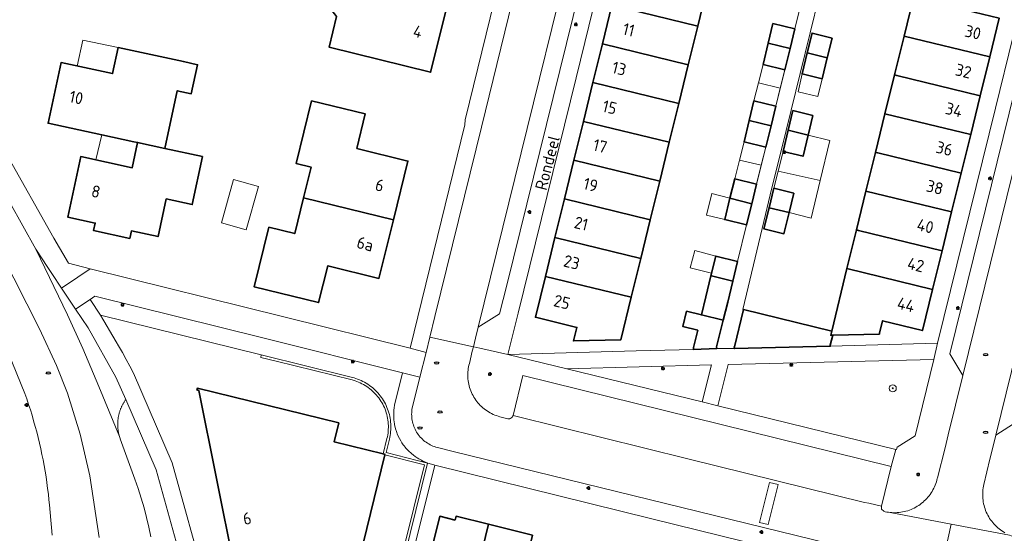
# Model space of a CAD drawing. Header units: metres. Extents: x 152610 to 160096, y 456114 to 462495.
# Tile 823 of 938: x 157560 to 157671, y 461649 to 461707. Entities that reach past the tile are written whole.
import ezdxf
from ezdxf.enums import TextEntityAlignment as Align

# ---------------------------------------------------------------- set-up
doc = ezdxf.new("R2010")
doc.units = ezdxf.units.M
doc.header["$LTSCALE"] = 0.5
doc.layers.get('0').update_dxf_attribs({"linetype": 'CONTINUOUS'})
for name, color, linetype, lineweight in [('B-PV-GR-BOOM-S', 251, 'CONTINUOUS', 25), ('B-PV-IE-MEUBILAIR-S', 251, 'CONTINUOUS', 25), ('B-PV-IE-TERREINAFSCHEIDING_KUNSTMATIG_MUUR-GV', 251, 'CONTINUOUS', 18), ('B-PV-OG-BEBOUWING-GV', 6, 'CONTINUOUS', 35), ('B-PV-OG-BEBOUWING-T18', 1, 'CONTINUOUS', 18), ('B-PV-OG-BEBOUWING_OVERBOUWING-GV', 251, 'CONTINUOUS', 18), ('B-PV-OG-TERREIN_BEGROEID-GV', 251, 'CONTINUOUS', 18), ('B-PV-OG-TOPOGRAFIE-T18', 1, 'CONTINUOUS', 18), ('B-PV-VH-GESLOTENVERHARDING_ASFALT-GV', 251, 'CONTINUOUS', 18), ('B-PV-VH-OPENVERHARDING_BETONSTRAATSTEEN-GV', 251, 'CONTINUOUS', 18), ('B-PV-VH-OPENVERHARDING_TEGEL-GV', 251, 'CONTINUOUS', 18)]:
    doc.layers.add(name, color=color, linetype=linetype, lineweight=lineweight)
doc.styles.add('NLCS-ISO', font='NLCS-ISO.ttf')
doc.styles.add('NLCS-ISO-M750-T18', font='NLCS-ISO.ttf', dxfattribs={"height": 1.35})

# ---------------------------------------------------------------- blocks, each defined once
blk = doc.blocks.new('SIE-MEUBILAIR_PAAL_LICHTMAST-SO')
for points in [[(-0.62, 0), (-1, 0)], [(-0.71, 0.71), (-0.44, 0.44)], [(0, 1), (0, 0.62)], [(0.44, 0.44), (0.71, 0.71)], [(1, 0), (0.62, 0)], [(-0.71, -0.71), (-0.44, -0.44)], [(0, -0.62), (0, -1)], [(0.44, -0.44), (0.71, -0.71)]]:
    blk.add_lwpolyline(points)
blk.add_circle((0, 0), 0.5)
blk = doc.blocks.new('SIE-MEUBILAIR_PUT_RIOOLPUT-SO')
blk.add_ellipse((0, 0), major_axis=(1.25, 0), ratio=0.54)
at = {"style": 'NLCS-ISO'}
blk.add_text('ri', height=0.75, dxfattribs=at).set_placement((-0.04, 0.07), align=Align.MIDDLE_CENTER)
blk = doc.blocks.new('SGR-BOOM_GBKN-SO')
at = {"linetype": 'ByBlock', "lineweight": 18}
h = blk.add_hatch(color=0, dxfattribs=at)
h.dxf.hatch_style = 1
edge = h.paths.add_edge_path()
edge.add_arc((0, 0), 0.25, 0, 360)
at = {"color": 0, "linetype": 'ByBlock', "lineweight": 18}
for radius in [2, 0.25]:
    blk.add_circle((0, 0), radius, dxfattribs=at)
at = {"color": 0, "linetype": 'ByBlock', "lineweight": 18, "style": 'NLCS-ISO'}
blk.add_attdef('SOORT', (2.5, 0), '', height=1.5, dxfattribs=at)

msp = doc.modelspace()

# ---------------------------------------------------------------- linework, layer by layer
at = {"layer": 'B-PV-IE-TERREINAFSCHEIDING_KUNSTMATIG_MUUR-GV', "flags": 128}
msp.add_lwpolyline([(157598.531, 461627.764), (157605.724, 461656.92), (157601.052, 461658.1), (157601.43, 461659.626), (157601.477, 461659.835), (157601.516, 461660.046), (157601.547, 461660.259), (157601.571, 461660.472), (157601.586, 461660.686), (157601.594, 461660.9), (157601.593, 461661.115), (157601.585, 461661.33), (157601.568, 461661.543), (157601.543, 461661.757), (157601.511, 461661.969), (157601.471, 461662.18), (157601.422, 461662.389), (157601.367, 461662.596), (157601.303, 461662.801), (157601.232, 461663.003), (157601.153, 461663.203), (157601.067, 461663.4), (157600.974, 461663.593), (157600.873, 461663.782), (157600.766, 461663.968), (157600.651, 461664.15), (157600.53, 461664.327), (157600.403, 461664.5), (157600.269, 461664.667), (157600.129, 461664.83), (157599.983, 461664.987), (157599.831, 461665.139), (157599.674, 461665.285), (157599.511, 461665.425), (157599.343, 461665.559), (157599.171, 461665.686), (157598.994, 461665.807), (157598.812, 461665.922), (157598.626, 461666.029), (157598.436, 461666.129), (157598.243, 461666.223), (157598.047, 461666.309), (157597.847, 461666.387), (157597.644, 461666.459), (157597.44, 461666.522), (157597.283, 461666.565), (157586.968, 461669.121), (157586.915, 461668.816), (157588.638, 461668.419), (157597.213, 461666.294), (157597.36, 461666.254), (157597.56, 461666.192), (157597.758, 461666.122), (157597.952, 461666.045), (157598.144, 461665.96), (157598.332, 461665.869), (157598.516, 461665.77), (157598.697, 461665.664), (157598.873, 461665.551), (157599.045, 461665.432), (157599.212, 461665.306), (157599.375, 461665.174), (157599.532, 461665.036), (157599.684, 461664.892), (157599.83, 461664.742), (157599.97, 461664.587), (157600.105, 461664.426), (157600.233, 461664.26), (157600.354, 461664.09), (157600.47, 461663.915), (157600.578, 461663.736), (157600.679, 461663.553), (157600.773, 461663.366), (157600.861, 461663.176), (157600.94, 461662.982), (157601.013, 461662.786), (157601.077, 461662.587), (157601.135, 461662.385), (157601.184, 461662.182), (157601.225, 461661.977), (157601.259, 461661.77), (157601.285, 461661.562), (157601.303, 461661.354), (157601.312, 461661.145), (157601.314, 461660.935), (157601.308, 461660.726), (157601.294, 461660.517), (157601.272, 461660.309), (157601.242, 461660.102), (157601.204, 461659.896), (157601.158, 461659.692), (157600.728, 461657.956), (157600.941, 461657.904), (157600.926, 461657.843), (157605.385, 461656.717), (157598.236, 461627.904)], dxfattribs=at)
at = {"layer": 'B-PV-OG-BEBOUWING-GV', "flags": 128}
for points in [[(157599.236, 461716.706), (157597.944, 461711.456), (157596.596, 461711.79), (157596.303, 461710.612), (157596.025, 461710.493), (157595.635, 461710.295), (157595.356, 461709.996), (157595.047, 461709.511), (157594.899, 461709.164), (157594.887, 461708.932), (157594.866, 461708.533), (157594.925, 461708.277), (157595.063, 461707.825), (157595.246, 461707.582), (157595.475, 461707.277), (157594.623, 461703.846), (157606.068, 461701.003), (157608.044, 461708.955), (157603.62, 461710.053), (157604.096, 461711.982), (157604.733, 461711.825), (157605.552, 461715.152)], [(157637.284, 461710.587), (157627.603, 461712.941), (157626.531, 461708.571), (157636.212, 461706.217)], [(157660.793, 461709.38), (157660.552, 461709.442), (157659.477, 461705.068), (157669.145, 461702.721), (157670.219, 461707.091)], [(157636.212, 461706.217), (157626.531, 461708.571), (157625.459, 461704.201), (157635.14, 461701.846)], [(157647.16, 461705.891), (157644.694, 461706.491), (157644.156, 461704.278), (157646.621, 461703.676)], [(157651.365, 461704.855), (157649.107, 461705.412), (157648.563, 461703.198), (157650.82, 461702.644)], [(157669.145, 461702.721), (157659.477, 461705.068), (157658.405, 461700.701), (157658.648, 461700.639), (157668.07, 461698.351)], [(157570.839, 461703.777), (157570.208, 461700.844), (157564.401, 461702.092), (157562.93, 461695.249), (157568.976, 461693.949), (157572.595, 461693.171), (157573.03, 461693.078), (157576.099, 461692.418), (157577.496, 461698.921), (157579.08, 461698.581), (157579.784, 461701.855), (157578.2, 461702.195)], [(157635.14, 461701.846), (157625.459, 461704.201), (157624.387, 461699.83), (157634.069, 461697.475)], [(157646.621, 461703.676), (157644.156, 461704.278), (157643.574, 461701.887), (157646.04, 461701.287)], [(157650.82, 461702.644), (157648.563, 461703.198), (157647.976, 461700.81), (157650.232, 461700.255)], [(157658.648, 461700.639), (157658.405, 461700.701), (157657.33, 461696.327), (157666.995, 461693.981), (157668.07, 461698.351)], [(157634.069, 461697.475), (157624.387, 461699.83), (157623.315, 461695.46), (157632.997, 461693.105)], [(157592.642, 461697.781), (157590.914, 461690.707), (157592.605, 461690.294), (157591.753, 461686.849), (157601.883, 461684.355), (157603.52, 461690.982), (157597.763, 461692.404), (157598.714, 461696.298)], [(157645.01, 461697.168), (157642.543, 461697.765), (157642.007, 461695.55), (157644.473, 461694.952)], [(157649.202, 461696.127), (157646.947, 461696.676), (157646.411, 461694.458), (157648.665, 461693.913)], [(157666.995, 461693.981), (157657.33, 461696.327), (157656.258, 461691.961), (157656.504, 461691.898), (157665.92, 461689.612)], [(157632.997, 461693.105), (157623.315, 461695.46), (157622.243, 461691.089), (157631.925, 461688.734)], [(157644.473, 461694.952), (157642.007, 461695.55), (157641.428, 461693.161), (157643.895, 461692.563)], [(157648.665, 461693.913), (157646.411, 461694.458), (157645.833, 461692.069), (157648.085, 461691.523)], [(157580.352, 461691.504), (157576.099, 461692.418), (157573.03, 461693.078), (157572.418, 461690.233), (157566.61, 461691.481), (157565.143, 461684.657), (157568.252, 461683.989), (157568.07, 461683.138), (157572.147, 461682.262), (157572.329, 461683.112), (157575.341, 461682.465), (157576.252, 461686.705), (157579.185, 461686.074)], [(157656.504, 461691.898), (157656.258, 461691.961), (157655.184, 461687.588), (157664.846, 461685.242), (157665.92, 461689.612)], [(157631.925, 461688.734), (157622.243, 461691.089), (157621.171, 461686.718), (157630.853, 461684.364)], [(157642.843, 461688.39), (157640.377, 461688.992), (157639.837, 461686.782), (157642.301, 461686.173)], [(157647.048, 461687.38), (157644.798, 461687.928), (157644.261, 461685.712), (157646.51, 461685.165)], [(157664.846, 461685.242), (157655.184, 461687.588), (157654.111, 461683.221), (157654.36, 461683.157), (157663.771, 461680.872)], [(157601.883, 461684.355), (157591.753, 461686.849), (157590.752, 461682.801), (157587.84, 461683.525), (157586.172, 461676.814), (157593.444, 461675.024), (157594.495, 461679.171), (157600.252, 461677.75)], [(157630.853, 461684.364), (157621.171, 461686.718), (157620.098, 461682.348), (157629.782, 461679.994)], [(157642.301, 461686.173), (157639.837, 461686.782), (157639.252, 461684.39), (157641.718, 461683.786)], [(157646.51, 461685.165), (157644.261, 461685.712), (157643.681, 461683.321), (157645.929, 461682.776)], [(157654.36, 461683.157), (157654.111, 461683.221), (157653.037, 461678.847), (157662.696, 461676.503), (157663.771, 461680.872)], [(157629.782, 461679.994), (157620.098, 461682.348), (157619.026, 461677.978), (157628.71, 461675.622)], [(157640.711, 461679.67), (157638.245, 461680.271), (157637.704, 461678.051), (157637.926, 461677.997), (157640.17, 461677.451)], [(157653.037, 461678.847), (157651.335, 461671.814), (157651.221, 461671.346), (157651.457, 461671.351), (157656.697, 461671.462), (157656.703, 461671.558), (157657.052, 461672.963), (157661.556, 461671.867), (157662.696, 461676.503)], [(157628.71, 461675.622), (157619.026, 461677.978), (157617.897, 461673.374), (157622.572, 461672.224), (157622.194, 461670.698), (157627.529, 461670.807)], [(157637.926, 461677.997), (157637.704, 461678.051), (157637.123, 461675.667), (157636.625, 461673.632), (157639.086, 461673.033), (157639.588, 461675.064), (157640.17, 461677.451)], [(157636.625, 461673.632), (157634.957, 461674.04), (157634.534, 461672.307), (157636.207, 461671.898), (157635.726, 461669.968), (157635.73, 461669.743), (157638.344, 461669.832), (157638.338, 461670.034), (157639.086, 461673.033)], [(157651.457, 461671.351), (157651.221, 461671.346), (157651.335, 461671.814), (157641.379, 461674.224), (157640.363, 461670.027), (157640.333, 461670.026), (157640.338, 461669.826), (157651.149, 461670.101), (157651.146, 461670.201)], [(157595.725, 461661.448), (157579.766, 461665.362), (157579.712, 461665.165), (157579.915, 461665.11), (157585.91, 461635.319), (157585.941, 461635.245), (157585.266, 461632.359), (157587.719, 461631.785), (157587.222, 461629.73), (157593.664, 461628.14), (157600.926, 461657.843), (157600.941, 461657.904), (157600.728, 461657.956), (157595.202, 461659.311)], [(157608.839, 461650.487), (157607.111, 461650.925), (157605.281, 461643.476), (157603.562, 461643.898), (157602.422, 461639.256), (157609.088, 461637.558), (157609.54, 461637.447), (157609.559, 461637.524), (157612.607, 461650.024), (157608.95, 461650.923)], [(157617.56, 461648.806), (157612.607, 461650.024), (157609.559, 461637.524), (157609.54, 461637.447), (157614.492, 461636.229), (157614.512, 461636.308)]]:
    msp.add_lwpolyline(points, close=True, dxfattribs=at)
at = {"layer": 'B-PV-OG-BEBOUWING_OVERBOUWING-GV', "flags": 128}
for points in [[(157570.839, 461703.777), (157566.833, 461704.615), (157566.223, 461701.7), (157570.208, 461700.844)], [(157643.052, 461699.8), (157645.52, 461699.206), (157646.04, 461701.287), (157643.574, 461701.887)], [(157650.232, 461700.255), (157647.976, 461700.81), (157647.548, 461698.801), (157649.757, 461698.281)], [(157645.52, 461699.206), (157643.052, 461699.8), (157642.543, 461697.765), (157645.01, 461697.168)], [(157573.029, 461693.078), (157568.976, 461693.949), (157568.311, 461691.115), (157572.418, 461690.233), (157573.07, 461693.026)], [(157645.273, 461689.828), (157650.019, 461688.79), (157651.114, 461693.321), (157648.665, 461693.913), (157648.085, 461691.523), (157645.833, 461692.069)], [(157640.901, 461691.071), (157643.38, 461690.519), (157643.895, 461692.563), (157641.428, 461693.161)], [(157643.38, 461690.519), (157640.901, 461691.071), (157640.377, 461688.992), (157642.843, 461688.39)], [(157650.019, 461688.79), (157645.273, 461689.828), (157644.798, 461687.928), (157647.048, 461687.38), (157646.51, 461685.165), (157648.995, 461684.55)], [(157586.662, 461688.13), (157583.859, 461688.919), (157582.484, 461684.033), (157585.287, 461683.244)], [(157639.837, 461686.782), (157637.785, 461687.308), (157637.215, 461684.866), (157639.252, 461684.39)], [(157638.245, 461680.271), (157635.869, 461680.879), (157635.372, 461678.937), (157637.77, 461678.323)]]:
    msp.add_lwpolyline(points, close=True, dxfattribs=at)
at = {"layer": 'B-PV-OG-TERREIN_BEGROEID-GV', "flags": 128}
for points in [[(157563.372, 461648.785), (157563.313, 461649.64), (157563.246, 461650.495), (157563.172, 461651.349), (157563.089, 461652.202), (157563.031, 461652.78), (157562.959, 461653.425), (157562.879, 461654.068), (157562.791, 461654.711), (157562.695, 461655.352), (157562.591, 461655.992), (157562.479, 461656.631), (157562.359, 461657.269), (157562.232, 461657.905), (157562.096, 461658.539), (157561.953, 461659.171), (157561.802, 461659.802), (157561.644, 461660.431), (157561.477, 461661.058), (157561.303, 461661.682), (157561.121, 461662.305), (157560.931, 461662.925), (157560.734, 461663.543), (157560.529, 461664.158), (157560.317, 461664.771), (157558.427, 461669.385)], [(157582.647, 461629.072), (157575.131, 461656.143), (157571.686, 461664.088), (157571.623, 461663.999), (157571.506, 461663.807), (157571.462, 461663.746), (157571.43, 461663.688), (157571.389, 461663.615), (157571.357, 461663.557), (157571.328, 461663.488), (157571.287, 461663.415), (157571.255, 461663.357), (157571.225, 461663.287), (157571.196, 461663.218), (157571.167, 461663.149), (157571.137, 461663.079), (157571.105, 461663.021), (157571.087, 461662.955), (157571.061, 461662.874), (157571.032, 461662.805), (157571.014, 461662.738), (157570.996, 461662.672), (157570.966, 461662.603), (157570.952, 461662.525), (157570.934, 461662.459), (157570.916, 461662.393), (157570.901, 461662.315), (157570.883, 461662.249), (157570.868, 461662.171), (157570.85, 461662.105), (157570.847, 461662.031), (157570.832, 461661.953), (157570.825, 461661.89), (157570.811, 461661.813), (157570.807, 461661.738), (157570.804, 461661.664), (157570.8, 461661.59), (157570.794, 461661.527), (157570.79, 461661.452), (157570.787, 461661.378), (157570.783, 461661.304), (157570.78, 461661.229), (157570.788, 461661.158), (157570.785, 461661.084), (157570.792, 461661.013), (157570.8, 461660.942), (157570.8, 461660.856), (157570.808, 461660.785), (157570.816, 461660.714), (157570.824, 461660.642), (157570.843, 461660.575), (157570.851, 461660.503), (157570.862, 461660.421), (157570.881, 461660.353), (157570.889, 461660.282), (157570.911, 461660.203), (157570.98, 461659.916), (157571.052, 461659.704), (157571.072, 461659.636), (157572.729, 461655.116), (157573.105, 461654.048), (157573.446, 461652.97), (157573.753, 461651.883), (157574.038, 461650.79), (157574.289, 461649.687), (157574.503, 461648.586)]]:
    msp.add_lwpolyline(points, dxfattribs=at)
for points in [[(157660.737, 461660.001), (157662.846, 461668.606), (157662.831, 461668.606), (157639.656, 461668.025), (157638.477, 461663.37), (157658.546, 461658.467), (157658.646, 461658.443), (157658.712, 461658.709)], [(157636.699, 461663.83), (157637.758, 461667.993), (157621.448, 461667.552)]]:
    msp.add_lwpolyline(points, close=True, dxfattribs=at)
at = {"layer": 'B-PV-VH-GESLOTENVERHARDING_ASFALT-GV', "flags": 128}
for points in [[(157574.503, 461648.586), (157574.289, 461649.687), (157574.038, 461650.79), (157573.753, 461651.883), (157573.446, 461652.97), (157573.105, 461654.048), (157572.729, 461655.116), (157571.072, 461659.636), (157571.052, 461659.704), (157570.98, 461659.916), (157568.659, 461665.557), (157566.841, 461669.86), (157565.11, 461673.647), (157561.566, 461681.054), (157555.66, 461691.591)], [(157557.648, 461680.607), (157561.96, 461672.049), (157563.877, 461667.914), (157565.113, 461664.792), (157566.563, 461660.179), (157567.646, 461655.468), (157568.681, 461648.539)], [(157568.681, 461648.539), (157567.646, 461655.468), (157566.563, 461660.179), (157565.113, 461664.792), (157563.877, 461667.914), (157561.96, 461672.049), (157557.648, 461680.607)], [(157558.427, 461669.385), (157560.317, 461664.771), (157560.529, 461664.158), (157560.734, 461663.543), (157560.931, 461662.925), (157561.121, 461662.305), (157561.303, 461661.682), (157561.477, 461661.058), (157561.644, 461660.431), (157561.802, 461659.802), (157561.953, 461659.171), (157562.096, 461658.539), (157562.232, 461657.905), (157562.359, 461657.269), (157562.479, 461656.631), (157562.591, 461655.992), (157562.695, 461655.352), (157562.791, 461654.711), (157562.879, 461654.068), (157562.959, 461653.425), (157563.031, 461652.78), (157563.089, 461652.202), (157563.172, 461651.349), (157563.246, 461650.495), (157563.313, 461649.64), (157563.372, 461648.785)]]:
    msp.add_lwpolyline(points, dxfattribs=at)
msp.add_lwpolyline([(157561.566, 461681.054), (157565.11, 461673.647), (157566.841, 461669.86), (157568.659, 461665.557), (157570.98, 461659.916), (157570.911, 461660.203), (157570.889, 461660.282), (157570.881, 461660.353), (157570.862, 461660.421), (157570.851, 461660.503), (157570.843, 461660.575), (157570.824, 461660.642), (157570.816, 461660.714), (157570.808, 461660.785), (157570.8, 461660.856), (157570.8, 461660.942), (157570.792, 461661.013), (157570.785, 461661.084), (157570.788, 461661.158), (157570.78, 461661.229), (157570.783, 461661.304), (157570.787, 461661.378), (157570.79, 461661.452), (157570.794, 461661.527), (157570.8, 461661.59), (157570.804, 461661.664), (157570.807, 461661.738), (157570.811, 461661.813), (157570.825, 461661.89), (157570.832, 461661.953), (157570.847, 461662.031), (157570.85, 461662.105), (157570.868, 461662.171), (157570.883, 461662.249), (157570.901, 461662.315), (157570.916, 461662.393), (157570.934, 461662.459), (157570.952, 461662.525), (157570.966, 461662.603), (157570.996, 461662.672), (157571.014, 461662.738), (157571.032, 461662.805), (157571.061, 461662.874), (157571.087, 461662.955), (157571.105, 461663.021), (157571.137, 461663.079), (157571.167, 461663.149), (157571.196, 461663.218), (157571.225, 461663.287), (157571.255, 461663.357), (157571.287, 461663.415), (157571.328, 461663.488), (157571.357, 461663.557), (157571.389, 461663.615), (157571.43, 461663.688), (157571.462, 461663.746), (157571.506, 461663.807), (157571.623, 461663.999), (157571.686, 461664.088), (157570.586, 461666.626), (157567.432, 461672.187), (157566.025, 461674.278), (157564.439, 461676.641), (157563.36, 461678.287), (157562.911, 461678.971)], close=True, dxfattribs=at)
at = {"layer": 'B-PV-VH-OPENVERHARDING_BETONSTRAATSTEEN-GV', "flags": 128}
for points in [[(157620.539, 461730.5), (157611.81, 461694.8), (157611.212, 461692.371), (157606.542, 461673.445), (157605.987, 461671.139), (157610.9, 461670.046), (157611.14, 461670.992), (157611.453, 461672.256), (157626.678, 461734.036)], [(157679.796, 461722.406), (157666.103, 461666.794), (157664.457, 461660.087), (157664.102, 461658.625), (157663.247, 461655.269), (157663.231, 461655.196), (157663.184, 461655.003), (157663.129, 461654.811), (157663.066, 461654.622), (157662.996, 461654.436), (157662.918, 461654.252), (157662.833, 461654.072), (157662.741, 461653.896), (157662.642, 461653.723), (157662.536, 461653.554), (157662.424, 461653.39), (157662.304, 461653.231), (157662.179, 461653.076), (157662.047, 461652.927), (157661.91, 461652.782), (157661.767, 461652.644), (157661.618, 461652.512), (157661.464, 461652.385), (157661.305, 461652.265), (157661.142, 461652.151), (157660.974, 461652.044), (157660.802, 461651.944), (157660.626, 461651.85), (157660.446, 461651.764), (157660.264, 461651.686), (157660.078, 461651.614), (157659.889, 461651.55), (157659.698, 461651.494), (157659.505, 461651.446), (157659.31, 461651.405), (157659.113, 461651.372), (157658.916, 461651.347), (157658.718, 461651.33), (157658.519, 461651.321), (157658.319, 461651.32), (157658.12, 461651.327), (157657.922, 461651.342), (157664.793, 461650.036), (157671.358, 461648.806)], [(157670.851, 461649.057), (157670.68, 461649.159), (157670.514, 461649.268), (157670.351, 461649.384), (157670.194, 461649.505), (157670.041, 461649.633), (157669.894, 461649.767), (157669.752, 461649.907), (157669.616, 461650.053), (157669.486, 461650.204), (157669.363, 461650.36), (157669.245, 461650.52), (157669.134, 461650.686), (157669.03, 461650.855), (157668.932, 461651.029), (157668.842, 461651.207), (157668.759, 461651.388), (157668.683, 461651.572), (157668.615, 461651.759), (157668.554, 461651.948), (157668.501, 461652.14), (157668.456, 461652.334), (157668.418, 461652.53), (157668.389, 461652.727), (157668.367, 461652.925), (157668.354, 461653.123), (157668.348, 461653.323), (157668.35, 461653.522), (157668.36, 461653.72), (157668.379, 461653.919), (157668.405, 461654.116), (157668.439, 461654.312), (157668.481, 461654.507), (157669.16, 461657.357), (157669.531, 461658.82), (157669.823, 461660.082), (157678.096, 461693.693)], [(157663.626, 461644.739), (157664.793, 461650.036), (157657.922, 461651.342), (157657.724, 461651.365), (157657.527, 461651.395), (157657.332, 461651.434), (157657.192, 461651.484), (157656.95, 461651.719), (157656.933, 461652.057), (157655.526, 461652.382), (157655.01, 461652.482), (157635.075, 461657.399), (157615.692, 461662.198), (157615.374, 461662.281), (157615.371, 461662.272), (157615.368, 461662.264), (157615.365, 461662.255), (157615.362, 461662.246), (157615.358, 461662.238), (157615.355, 461662.229), (157615.351, 461662.22), (157615.347, 461662.212), (157615.343, 461662.204), (157615.339, 461662.196), (157615.334, 461662.187), (157615.33, 461662.179), (157615.325, 461662.171), (157615.321, 461662.163), (157615.316, 461662.155), (157615.31, 461662.148), (157615.305, 461662.14), (157615.3, 461662.133), (157615.295, 461662.125), (157615.289, 461662.118), (157615.283, 461662.11), (157615.277, 461662.103), (157615.271, 461662.096), (157615.265, 461662.089), (157615.259, 461662.082), (157615.253, 461662.075), (157615.247, 461662.069), (157615.24, 461662.062), (157615.233, 461662.056), (157615.227, 461662.049), (157615.22, 461662.043), (157615.213, 461662.037), (157615.205, 461662.031), (157615.198, 461662.025), (157615.191, 461662.02), (157615.184, 461662.014), (157615.176, 461662.009), (157615.168, 461662.004), (157615.161, 461661.998), (157615.153, 461661.993), (157615.145, 461661.988), (157615.141, 461661.986), (157615.137, 461661.984), (157615.129, 461661.979), (157615.121, 461661.975), (157615.113, 461661.97), (157615.105, 461661.966), (157615.096, 461661.962), (157615.088, 461661.958), (157615.079, 461661.955), (157615.071, 461661.951), (157615.062, 461661.948), (157615.054, 461661.944), (157615.045, 461661.941), (157615.036, 461661.938), (157615.027, 461661.935), (157615.018, 461661.933), (157615.01, 461661.93), (157615.001, 461661.928), (157614.992, 461661.926), (157614.983, 461661.924), (157614.973, 461661.922), (157614.964, 461661.92), (157614.955, 461661.918), (157614.946, 461661.917), (157614.937, 461661.916), (157614.928, 461661.915), (157614.918, 461661.914), (157614.909, 461661.913), (157614.9, 461661.912), (157614.891, 461661.912), (157614.881, 461661.912), (157614.872, 461661.911), (157614.863, 461661.912), (157614.854, 461661.912), (157614.845, 461661.912), (157614.835, 461661.913), (157614.826, 461661.913), (157614.817, 461661.914), (157614.808, 461661.915), (157614.798, 461661.916), (157614.789, 461661.918), (157614.78, 461661.919), (157614.771, 461661.921), (157614.051, 461662.105), (157613.874, 461662.149), (157613.685, 461662.204), (157613.497, 461662.267), (157613.313, 461662.337), (157613.132, 461662.415), (157612.953, 461662.5), (157612.779, 461662.592), (157612.608, 461662.692), (157612.442, 461662.797), (157612.28, 461662.91), (157612.122, 461663.029), (157611.97, 461663.155), (157611.823, 461663.286), (157611.681, 461663.424), (157611.545, 461663.567), (157611.415, 461663.715), (157611.29, 461663.869), (157611.173, 461664.027), (157611.061, 461664.19), (157610.957, 461664.358), (157610.859, 461664.529), (157610.769, 461664.704), (157610.685, 461664.883), (157610.609, 461665.065), (157610.54, 461665.251), (157610.479, 461665.438), (157610.426, 461665.628), (157610.38, 461665.82), (157610.342, 461666.014), (157610.312, 461666.209), (157610.29, 461666.405), (157610.275, 461666.602), (157610.269, 461666.799), (157610.271, 461666.997), (157610.281, 461667.194), (157610.299, 461667.391), (157610.324, 461667.586), (157610.358, 461667.781), (157610.4, 461667.974), (157610.449, 461668.165), (157610.773, 461669.545), (157610.9, 461670.046), (157605.987, 461671.139), (157605.57, 461669.408), (157604.868, 461666.617), (157603.974, 461662.955), (157603.954, 461662.78), (157603.942, 461662.604), (157603.937, 461662.429), (157603.941, 461662.252), (157603.953, 461662.077), (157603.973, 461661.902), (157604, 461661.728), (157604.036, 461661.556), (157604.079, 461661.385), (157604.13, 461661.216), (157604.188, 461661.05), (157604.255, 461660.887), (157604.328, 461660.727), (157604.409, 461660.571), (157604.496, 461660.418), (157604.591, 461660.269), (157604.692, 461660.125), (157604.799, 461659.986), (157604.913, 461659.852), (157605.033, 461659.723), (157605.159, 461659.599), (157605.29, 461659.481), (157605.426, 461659.37), (157605.567, 461659.265), (157605.713, 461659.166), (157605.863, 461659.074), (157606.017, 461658.989), (157606.175, 461658.911), (157606.336, 461658.84), (157606.5, 461658.777), (157606.667, 461658.721), (157606.837, 461658.673), (157606.866, 461658.665), (157608.79, 461658.172), (157660.06, 461645.613)], [(157778.765, 461639.795), (157733.121, 461640.488), (157726.955, 461641.293), (157725.464, 461641.491), (157724.167, 461641.655), (157673.001, 461648.39), (157672.228, 461648.526), (157672.143, 461648.546), (157671.951, 461648.596), (157671.76, 461648.654), (157671.572, 461648.72), (157671.387, 461648.794), (157671.358, 461648.806), (157664.793, 461650.036), (157663.626, 461644.739), (157665.792, 461644.208), (157666.039, 461644.176), (157722.183, 461636.794), (157728.174, 461636.007), (157732.728, 461635.408), (157787.122, 461634.642)]]:
    msp.add_lwpolyline(points, dxfattribs=at)
for points in [[(157628.117, 461731.555), (157626.678, 461734.036), (157611.453, 461672.256), (157613.85, 461673.736), (157614.657, 461676.989)], [(157666.103, 461666.794), (157679.796, 461722.406), (157677.353, 461720.839), (157664.657, 461669.239)], [(157679.558, 461691.285), (157678.096, 461693.693), (157669.823, 461660.082), (157672.257, 461661.614)], [(157658.027, 461656.533), (157616.484, 461666.784), (157615.374, 461662.281), (157615.692, 461662.198), (157635.075, 461657.399), (157655.01, 461652.482), (157655.526, 461652.382), (157656.933, 461652.057), (157658.044, 461656.529)], [(157645.273, 461654.501), (157644.31, 461654.741), (157643.187, 461650.226), (157644.149, 461649.987)], [(157643.187, 461650.226), (157644.31, 461654.741), (157645.273, 461654.501), (157644.149, 461649.987)]]:
    msp.add_lwpolyline(points, close=True, dxfattribs=at)
at = {"layer": 'B-PV-VH-OPENVERHARDING_TEGEL-GV', "flags": 128}
for points in [[(157633.241, 461752.549), (157631.358, 461753.077), (157626.678, 461734.036), (157628.117, 461731.555), (157614.657, 461676.989), (157613.85, 461673.736), (157611.453, 461672.256), (157611.14, 461670.992), (157610.9, 461670.046), (157610.938, 461670.038), (157611.635, 461669.883), (157614.792, 461669.182), (157615.944, 461673.838), (157622.486, 461700.362), (157630.205, 461731.853), (157629.653, 461732.795), (157628.762, 461734.316), (157630.206, 461740.197), (157631.514, 461745.52)], [(157605.57, 461669.408), (157603.755, 461669.868), (157589.506, 461673.397), (157567.681, 461678.812), (157566.293, 461677.896), (157564.439, 461676.641), (157566.025, 461674.278), (157567.675, 461675.379), (157568.216, 461675.739), (157587.019, 461671.069), (157602.916, 461667.104), (157604.868, 461666.617)], [(157567.675, 461675.379), (157566.025, 461674.278), (157567.432, 461672.187), (157570.586, 461666.626), (157571.686, 461664.088), (157575.131, 461656.143), (157582.647, 461629.072), (157584.536, 461629.587), (157576.931, 461656.945), (157572.552, 461667.066), (157572.145, 461667.839), (157571.731, 461668.609), (157571.309, 461669.375), (157570.881, 461670.137), (157570.627, 461670.582), (157568.86, 461673.602)], [(157567.675, 461675.379), (157568.86, 461673.602), (157586.968, 461669.121), (157597.283, 461666.565), (157597.44, 461666.522), (157597.644, 461666.459), (157597.847, 461666.387), (157598.047, 461666.309), (157598.243, 461666.223), (157598.436, 461666.129), (157598.626, 461666.029), (157598.812, 461665.922), (157598.994, 461665.807), (157599.171, 461665.686), (157599.343, 461665.559), (157599.511, 461665.425), (157599.674, 461665.285), (157599.831, 461665.139), (157599.983, 461664.987), (157600.129, 461664.83), (157600.269, 461664.667), (157600.403, 461664.5), (157600.53, 461664.327), (157600.651, 461664.15), (157600.766, 461663.968), (157600.873, 461663.782), (157600.974, 461663.593), (157601.067, 461663.4), (157601.153, 461663.203), (157601.232, 461663.003), (157601.303, 461662.801), (157601.367, 461662.596), (157601.422, 461662.389), (157601.471, 461662.18), (157601.511, 461661.969), (157601.543, 461661.757), (157601.568, 461661.543), (157601.585, 461661.33), (157601.593, 461661.115), (157601.594, 461660.9), (157601.586, 461660.686), (157601.571, 461660.472), (157601.547, 461660.259), (157601.516, 461660.046), (157601.477, 461659.835), (157601.43, 461659.626), (157601.052, 461658.1), (157605.724, 461656.92), (157605.746, 461656.92), (157605.253, 461657.123), (157605.213, 461657.142), (157605.174, 461657.161), (157605.134, 461657.18), (157605.095, 461657.2), (157604.957, 461657.27), (157604.747, 461657.387), (157604.546, 461657.51), (157604.344, 461657.646), (157604.137, 461657.799), (157603.909, 461657.985), (157603.567, 461658.304), (157603.337, 461658.551), (157603.161, 461658.762), (157603.119, 461658.815), (157603.077, 461658.87), (157603.036, 461658.924), (157602.996, 461658.979), (157602.835, 461659.214), (157602.712, 461659.413), (157602.556, 461659.693), (157602.357, 461660.119), (157602.213, 461660.498), (157602.122, 461660.796), (157602.011, 461661.271), (157601.953, 461661.643), (157601.943, 461661.732), (157601.934, 461661.821), (157601.927, 461661.91), (157601.921, 461661.999), (157601.916, 461662.095), (157601.913, 461662.192), (157601.912, 461662.288), (157601.912, 461662.385), (157601.914, 461662.482), (157601.917, 461662.578), (157601.922, 461662.675), (157601.928, 461662.772), (157601.936, 461662.868), (157601.946, 461662.964), (157601.957, 461663.06), (157601.97, 461663.155), (157601.985, 461663.25), (157602.001, 461663.345), (157602.019, 461663.44), (157602.916, 461667.104), (157587.019, 461671.069), (157568.216, 461675.739)], [(157636.699, 461663.83), (157638.477, 461663.37), (157639.656, 461668.025), (157662.831, 461668.606), (157663.269, 461670.451), (157663.262, 461670.451), (157651.149, 461670.101), (157640.338, 461669.826), (157638.344, 461669.832), (157635.73, 461669.743), (157629.248, 461669.576), (157614.792, 461669.182), (157621.448, 461667.552), (157637.758, 461667.993)], [(157610.938, 461670.038), (157610.9, 461670.046), (157610.773, 461669.545), (157610.449, 461668.165), (157610.4, 461667.974), (157610.358, 461667.781), (157610.324, 461667.586), (157610.299, 461667.391), (157610.281, 461667.194), (157610.271, 461666.997), (157610.269, 461666.799), (157610.275, 461666.602), (157610.29, 461666.405), (157610.312, 461666.209), (157610.342, 461666.014), (157610.38, 461665.82), (157610.426, 461665.628), (157610.479, 461665.438), (157610.54, 461665.251), (157610.609, 461665.065), (157610.685, 461664.883), (157610.769, 461664.704), (157610.859, 461664.529), (157610.957, 461664.358), (157611.061, 461664.19), (157611.173, 461664.027), (157611.29, 461663.869), (157611.415, 461663.715), (157611.545, 461663.567), (157611.681, 461663.424), (157611.823, 461663.286), (157611.97, 461663.155), (157612.122, 461663.029), (157612.28, 461662.91), (157612.442, 461662.797), (157612.608, 461662.692), (157612.779, 461662.592), (157612.953, 461662.5), (157613.132, 461662.415), (157613.313, 461662.337), (157613.497, 461662.267), (157613.685, 461662.204), (157613.874, 461662.149), (157614.051, 461662.105), (157614.771, 461661.921), (157614.78, 461661.919), (157614.789, 461661.918), (157614.798, 461661.916), (157614.808, 461661.915), (157614.817, 461661.914), (157614.826, 461661.913), (157614.835, 461661.913), (157614.845, 461661.912), (157614.854, 461661.912), (157614.863, 461661.912), (157614.872, 461661.911), (157614.881, 461661.912), (157614.891, 461661.912), (157614.9, 461661.912), (157614.909, 461661.913), (157614.918, 461661.914), (157614.928, 461661.915), (157614.937, 461661.916), (157614.946, 461661.917), (157614.955, 461661.918), (157614.964, 461661.92), (157614.973, 461661.922), (157614.983, 461661.924), (157614.992, 461661.926), (157615.001, 461661.928), (157615.01, 461661.93), (157615.018, 461661.933), (157615.027, 461661.935), (157615.036, 461661.938), (157615.045, 461661.941), (157615.054, 461661.944), (157615.062, 461661.948), (157615.071, 461661.951), (157615.079, 461661.955), (157615.088, 461661.958), (157615.096, 461661.962), (157615.105, 461661.966), (157615.113, 461661.97), (157615.121, 461661.975), (157615.129, 461661.979), (157615.137, 461661.984), (157615.141, 461661.986), (157615.145, 461661.988), (157615.153, 461661.993), (157615.161, 461661.998), (157615.168, 461662.004), (157615.176, 461662.009), (157615.184, 461662.014), (157615.191, 461662.02), (157615.198, 461662.025), (157615.205, 461662.031), (157615.213, 461662.037), (157615.22, 461662.043), (157615.227, 461662.049), (157615.233, 461662.056), (157615.24, 461662.062), (157615.247, 461662.069), (157615.253, 461662.075), (157615.259, 461662.082), (157615.265, 461662.089), (157615.271, 461662.096), (157615.277, 461662.103), (157615.283, 461662.11), (157615.289, 461662.118), (157615.295, 461662.125), (157615.3, 461662.133), (157615.305, 461662.14), (157615.31, 461662.148), (157615.316, 461662.155), (157615.321, 461662.163), (157615.325, 461662.171), (157615.33, 461662.179), (157615.334, 461662.187), (157615.339, 461662.196), (157615.343, 461662.204), (157615.347, 461662.212), (157615.351, 461662.22), (157615.355, 461662.229), (157615.358, 461662.238), (157615.362, 461662.246), (157615.365, 461662.255), (157615.368, 461662.264), (157615.371, 461662.272), (157615.374, 461662.281), (157616.484, 461666.784), (157658.027, 461656.533), (157658.546, 461658.467), (157638.477, 461663.37), (157636.699, 461663.83), (157621.448, 461667.552), (157614.792, 461669.182), (157611.635, 461669.883)], [(157606.424, 461656.713), (157605.746, 461656.92), (157605.724, 461656.92), (157598.531, 461627.764), (157599.228, 461626.961), (157599.966, 461629.982), (157602.798, 461641.569), (157603.184, 461643.122), (157606.555, 461656.68)]]:
    msp.add_lwpolyline(points, close=True, dxfattribs=at)
for points in [[(157614.23, 461712.99), (157609.961, 461695.617), (157609.947, 461695.077), (157603.755, 461669.868), (157605.57, 461669.408), (157605.987, 461671.139), (157606.542, 461673.445), (157611.212, 461692.371), (157611.81, 461694.8), (157620.539, 461730.5)], [(157675.76, 461721.354), (157669.777, 461696.964), (157663.262, 461670.451), (157663.269, 461670.451), (157662.831, 461668.606), (157662.846, 461668.606), (157660.737, 461660.001), (157658.712, 461658.709), (157658.646, 461658.443), (157658.546, 461658.467), (157658.027, 461656.533), (157658.044, 461656.529), (157656.933, 461652.057), (157656.95, 461651.719), (157657.192, 461651.484), (157657.332, 461651.434), (157657.527, 461651.395), (157657.724, 461651.365), (157657.922, 461651.342), (157658.12, 461651.327), (157658.319, 461651.32), (157658.519, 461651.321), (157658.718, 461651.33), (157658.916, 461651.347), (157659.113, 461651.372), (157659.31, 461651.405), (157659.505, 461651.446), (157659.698, 461651.494), (157659.889, 461651.55), (157660.078, 461651.614), (157660.264, 461651.686), (157660.446, 461651.764), (157660.626, 461651.85), (157660.802, 461651.944), (157660.974, 461652.044), (157661.142, 461652.151), (157661.305, 461652.265), (157661.464, 461652.385), (157661.618, 461652.512), (157661.767, 461652.644), (157661.91, 461652.782), (157662.047, 461652.927), (157662.179, 461653.076), (157662.304, 461653.231), (157662.424, 461653.39), (157662.536, 461653.554), (157662.642, 461653.723), (157662.741, 461653.896), (157662.833, 461654.072), (157662.918, 461654.252), (157662.996, 461654.436), (157663.066, 461654.622), (157663.129, 461654.811), (157663.184, 461655.003), (157663.231, 461655.196), (157663.247, 461655.269), (157664.102, 461658.625), (157664.457, 461660.087), (157666.103, 461666.794), (157664.657, 461669.239), (157677.353, 461720.839)], [(157648.193, 461710.026), (157647.16, 461705.891), (157646.621, 461703.676), (157646.04, 461701.287), (157645.01, 461697.168), (157644.473, 461694.952), (157643.895, 461692.563), (157642.843, 461688.39), (157642.301, 461686.173), (157641.718, 461683.786), (157640.711, 461679.67), (157640.17, 461677.451), (157639.588, 461675.064), (157639.086, 461673.033), (157638.338, 461670.034), (157638.344, 461669.832), (157640.338, 461669.826), (157640.333, 461670.026), (157640.363, 461670.027), (157641.379, 461674.224), (157641.284, 461674.247), (157643.462, 461683.375), (157644.582, 461687.982), (157645.619, 461692.121), (157646.735, 461696.727), (157647.767, 461700.862), (157648.901, 461705.463), (157649.907, 461709.602)], [(157555.66, 461691.591), (157561.566, 461681.054), (157562.911, 461678.971), (157563.36, 461678.287), (157564.439, 461676.641), (157566.293, 461677.896), (157567.681, 461678.812), (157565.224, 461679.484), (157563.591, 461682.272), (157558.21, 461691.85)], [(157660.06, 461645.613), (157608.79, 461658.172), (157606.866, 461658.665), (157606.837, 461658.673), (157606.667, 461658.721), (157606.5, 461658.777), (157606.336, 461658.84), (157606.175, 461658.911), (157606.017, 461658.989), (157605.863, 461659.074), (157605.713, 461659.166), (157605.567, 461659.265), (157605.426, 461659.37), (157605.29, 461659.481), (157605.159, 461659.599), (157605.033, 461659.723), (157604.913, 461659.852), (157604.799, 461659.986), (157604.692, 461660.125), (157604.591, 461660.269), (157604.496, 461660.418), (157604.409, 461660.571), (157604.328, 461660.727), (157604.255, 461660.887), (157604.188, 461661.05), (157604.13, 461661.216), (157604.079, 461661.385), (157604.036, 461661.556), (157604, 461661.728), (157603.973, 461661.902), (157603.953, 461662.077), (157603.941, 461662.252), (157603.937, 461662.429), (157603.942, 461662.604), (157603.954, 461662.78), (157603.974, 461662.955), (157604.868, 461666.617), (157602.916, 461667.104), (157602.019, 461663.44), (157602.001, 461663.345), (157601.985, 461663.25), (157601.97, 461663.155), (157601.957, 461663.06), (157601.946, 461662.964), (157601.936, 461662.868), (157601.928, 461662.772), (157601.922, 461662.675), (157601.917, 461662.578), (157601.914, 461662.482), (157601.912, 461662.385), (157601.912, 461662.288), (157601.913, 461662.192), (157601.916, 461662.095), (157601.921, 461661.999), (157601.927, 461661.91), (157601.934, 461661.821), (157601.943, 461661.732), (157601.953, 461661.643), (157602.011, 461661.271), (157602.122, 461660.796), (157602.213, 461660.498), (157602.357, 461660.119), (157602.556, 461659.693), (157602.712, 461659.413), (157602.835, 461659.214), (157602.996, 461658.979), (157603.036, 461658.924), (157603.077, 461658.87), (157603.119, 461658.815), (157603.161, 461658.762), (157603.337, 461658.551), (157603.567, 461658.304), (157603.909, 461657.985), (157604.137, 461657.799), (157604.344, 461657.646), (157604.546, 461657.51), (157604.747, 461657.387), (157604.957, 461657.27), (157605.095, 461657.2), (157605.134, 461657.18), (157605.174, 461657.161), (157605.213, 461657.142), (157605.253, 461657.123), (157605.746, 461656.92), (157606.424, 461656.713), (157606.555, 461656.68), (157631.02, 461650.635), (157659.565, 461643.618)], [(157672.257, 461661.614), (157669.823, 461660.082), (157669.531, 461658.82), (157669.16, 461657.357), (157668.481, 461654.507), (157668.439, 461654.312), (157668.405, 461654.116), (157668.379, 461653.919), (157668.36, 461653.72), (157668.35, 461653.522), (157668.348, 461653.323), (157668.354, 461653.123), (157668.367, 461652.925), (157668.389, 461652.727), (157668.418, 461652.53), (157668.456, 461652.334), (157668.501, 461652.14), (157668.554, 461651.948), (157668.615, 461651.759), (157668.683, 461651.572), (157668.759, 461651.388), (157668.842, 461651.207), (157668.932, 461651.029), (157669.03, 461650.855), (157669.134, 461650.686), (157669.245, 461650.52), (157669.363, 461650.36), (157669.486, 461650.204), (157669.616, 461650.053), (157669.752, 461649.907), (157669.894, 461649.767), (157670.041, 461649.633), (157670.194, 461649.505), (157670.351, 461649.384), (157670.514, 461649.268), (157670.68, 461649.159), (157670.851, 461649.057)]]:
    msp.add_lwpolyline(points, dxfattribs=at)

# ---------------------------------------------------------------- block references
at = {"layer": 'B-PV-GR-BOOM-S', "xscale": 0.2, "yscale": 0.2, "zscale": 0.2}
msp.add_blockref('SGR-BOOM_GBKN-SO', (157658.206, 461665.354), dxfattribs=at)
at = {"layer": 'B-PV-IE-MEUBILAIR-S', "xscale": 0.2, "yscale": 0.2, "zscale": 0.2}
for name, p in [('SIE-MEUBILAIR_PAAL_LICHTMAST-SO', (157622.456, 461706.404)), ('SIE-MEUBILAIR_PAAL_LICHTMAST-SO', (157645.952, 461691.983)), ('SIE-MEUBILAIR_PAAL_LICHTMAST-SO', (157669.184, 461689.027)), ('SIE-MEUBILAIR_PAAL_LICHTMAST-SO', (157617.222, 461685.239)), ('SIE-MEUBILAIR_PAAL_LICHTMAST-SO', (157571.322, 461674.767)), ('SIE-MEUBILAIR_PAAL_LICHTMAST-SO', (157665.547, 461674.417)), ('SIE-MEUBILAIR_PAAL_LICHTMAST-SO', (157597.312, 461668.37)), ('SIE-MEUBILAIR_PUT_RIOOLPUT-SO', (157606.755, 461668.203)), ('SIE-MEUBILAIR_PUT_RIOOLPUT-SO', (157668.678, 461669.153)), ('SIE-MEUBILAIR_PUT_RIOOLPUT-SO', (157562.959, 461667.084)), ('SIE-MEUBILAIR_PAAL_LICHTMAST-SO', (157612.765, 461666.962)), ('SIE-MEUBILAIR_PAAL_LICHTMAST-SO', (157632.28, 461667.585)), ('SIE-MEUBILAIR_PAAL_LICHTMAST-SO', (157646.761, 461668.009)), ('SIE-MEUBILAIR_PAAL_LICHTMAST-SO', (157560.488, 461663.465)), ('SIE-MEUBILAIR_PUT_RIOOLPUT-SO', (157607.127, 461662.686)), ('SIE-MEUBILAIR_PUT_RIOOLPUT-SO', (157604.87, 461660.865)), ('SIE-MEUBILAIR_PUT_RIOOLPUT-SO', (157668.673, 461660.394)), ('SIE-MEUBILAIR_PAAL_LICHTMAST-SO', (157661.075, 461655.63)), ('SIE-MEUBILAIR_PAAL_LICHTMAST-SO', (157623.879, 461654.108)), ('SIE-MEUBILAIR_PAAL_LICHTMAST-SO', (157643.391, 461649.138))]:
    msp.add_blockref(name, p, dxfattribs=at)

# ---------------------------------------------------------------- texts
at = {"layer": 'B-PV-OG-BEBOUWING-T18', "style": 'NLCS-ISO-M750-T18'}
for s, rotation, p in [('4', 346, (157604.63, 461705.582)), ('11', 346.2, (157628.423, 461705.79)), ('30', 346.2, (157667.254, 461705.503)), ('13', 346.2, (157627.351, 461701.42)), ('32', 346.2, (157666.18, 461701.133)), ('10', 347.9, (157566.11, 461698.145)), ('15', 346.2, (157626.279, 461697.049)), ('34', 346.2, (157665.105, 461696.763)), ('17', 346.2, (157625.207, 461692.679)), ('36', 346.2, (157664.03, 461692.394)), ('8', 347.9, (157568.321, 461687.544)), ('6', 346.1, (157600.335, 461688.252)), ('19', 346.2, (157624.135, 461688.308)), ('38', 346.2, (157662.955, 461688.024)), ('21', 346.2, (157623.062, 461683.937)), ('40', 346.2, (157661.881, 461683.654)), ('6a', 346.1, (157598.695, 461681.637)), ('23', 346.2, (157621.99, 461679.567)), ('42', 346.2, (157660.806, 461679.285)), ('25', 346.2, (157620.89, 461675.081)), ('44', 346.2, (157659.698, 461674.782)), ('6', 11.4, (157585.379, 461650.672))]:
    msp.add_text(s, height=1.35, rotation=rotation, dxfattribs=at).set_placement(p, align=Align.MIDDLE)
at = {"layer": 'B-PV-OG-TOPOGRAFIE-T18', "style": 'NLCS-ISO-M750-T18'}
msp.add_text('Rondeel', height=1.35, rotation=75.7, dxfattribs=at).set_placement((157619.26, 461690.781), align=Align.MIDDLE)

doc.saveas('drawing.dxf')
